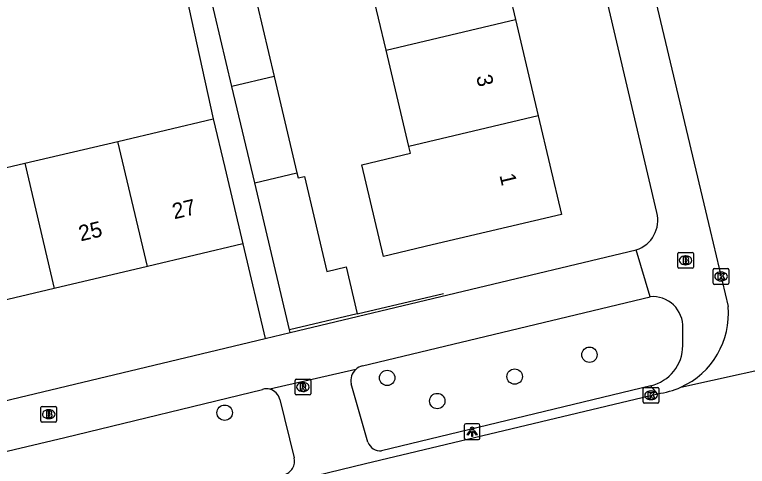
# Model space of a CAD drawing. Extents: x 162026 to 163499, y 387297 to 388169.
# Drawn here: x 163016.33 to 163062.96, y 387943.47 to 387972.21 of the extents above; entities that cross this region are included whole.
import ezdxf

# ---------------------------------------------------------------- set-up
doc = ezdxf.new("R2010")
doc.units = 0
for name, color, linetype in [('IMGEO_Boom', 7, 'Continuous'), ('IMGEO_Brandkraan', 7, 'Continuous'), ('IMGEO_Kolk', 7, 'Continuous'), ('IMGEO_Lichtpunt', 7, 'Continuous'), ('IMGEO_Muur', 7, 'Continuous'), ('IMGEO_Pand', 7, 'Continuous'), ('IMGEO_Pand_nummerreeks', 7, 'Continuous'), ('IMGEO_Rijbaan_lokaal_open', 7, 'Continuous'), ('IMGEO_Rioolput', 7, 'Continuous'), ('IMGEO_Voetpad_open', 7, 'Continuous')]:
    doc.layers.add(name, color=color, linetype=linetype)

msp = doc.modelspace()

# ---------------------------------------------------------------- linework, layer by layer
at = {"layer": 'IMGEO_Boom'}
for centre in [(163052.91, 387950.575), (163040.037, 387949.1), (163048.149, 387949.185), (163043.224, 387947.629), (163029.695, 387946.886)]:
    msp.add_circle(centre, 0.489, dxfattribs=at)
at = {"layer": 'IMGEO_Brandkraan'}
for p, q in [((163058.524, 387956.157), (163058.524, 387957.009)), ((163058.599, 387957.083), (163059.451, 387957.083)), ((163059.012, 387956.863), (163059.037, 387956.863)), ((163059.525, 387957.009), (163059.525, 387956.157)), ((163059.035, 387956.303), (163059.01, 387956.303)), ((163059.451, 387956.083), (163058.599, 387956.083)), ((163018, 387946.364), (163018, 387947.216)), ((163018.075, 387947.29), (163018.927, 387947.29)), ((163018.488, 387947.07), (163018.513, 387947.07)), ((163019.001, 387947.216), (163019.001, 387946.364)), ((163018.511, 387946.51), (163018.486, 387946.51)), ((163018.927, 387946.29), (163018.075, 387946.29))]:
    msp.add_line(p, q, dxfattribs=at)
for points in [[(163058.524, 387956.157), (163058.524, 387957.009)], [(163058.599, 387957.083), (163059.451, 387957.083)], [(163058.872, 387956.783), (163058.872, 387956.383), (163059.085, 387956.383)], [(163059.103, 387956.783), (163058.872, 387956.783)], [(163059.525, 387957.009), (163059.525, 387956.157)], [(163059.051, 387956.702), (163058.997, 387956.702), (163058.997, 387956.626)], [(163058.997, 387956.626), (163059.05, 387956.626)], [(163059.059, 387956.55), (163058.997, 387956.55), (163058.997, 387956.469)], [(163058.997, 387956.469), (163059.059, 387956.469)], [(163059.451, 387956.083), (163058.599, 387956.083)], [(163018, 387946.364), (163018, 387947.216)], [(163018.075, 387947.29), (163018.927, 387947.29)], [(163018.348, 387946.99), (163018.348, 387946.59), (163018.561, 387946.59)], [(163018.579, 387946.99), (163018.348, 387946.99)], [(163019.001, 387947.216), (163019.001, 387946.364)], [(163018.527, 387946.909), (163018.473, 387946.909), (163018.473, 387946.833)], [(163018.473, 387946.833), (163018.526, 387946.833)], [(163018.535, 387946.757), (163018.473, 387946.757), (163018.473, 387946.676)], [(163018.473, 387946.676), (163018.535, 387946.676)], [(163018.927, 387946.29), (163018.075, 387946.29)]]:
    msp.add_lwpolyline(points, dxfattribs=at)
for centre, radius, start, end in [((163058.601, 387957.007), 0.0765, 91.552, 178.448), ((163058.601, 387957.007), 0.0765, 91.552, 178.448), ((163059.107, 387956.638), 0.145, 59.4692, 91.5367), ((163059.132, 387956.685), 0.0922, 285.5137, 58.1501), ((163059.449, 387957.007), 0.0765, 1.552, 88.448), ((163059.449, 387957.007), 0.0765, 1.552, 88.448), ((163059.052, 387956.664), 0.0379, 267.8285, 90.9355), ((163059.06, 387956.509), 0.0404, 269.8759, 90.5077), ((163059.091, 387956.634), 0.251, 268.6676, 293.5347), ((163059.137, 387956.493), 0.105, 301.3115, 78.989), ((163058.601, 387956.159), 0.0765, 181.552, 268.448), ((163058.601, 387956.159), 0.0765, 181.552, 268.448), ((163059.449, 387956.159), 0.0765, 271.552, 358.448), ((163059.449, 387956.159), 0.0765, 271.552, 358.448), ((163018.077, 387947.214), 0.0765, 91.552, 178.448), ((163018.077, 387947.214), 0.0765, 91.552, 178.448), ((163018.583, 387946.845), 0.145, 59.4692, 91.5367), ((163018.608, 387946.892), 0.0922, 285.5137, 58.1501), ((163018.925, 387947.214), 0.0765, 1.552, 88.448), ((163018.925, 387947.214), 0.0765, 1.552, 88.448), ((163018.528, 387946.871), 0.0379, 267.8285, 90.9355), ((163018.536, 387946.716), 0.0404, 269.8759, 90.5077), ((163018.567, 387946.841), 0.251, 268.6676, 293.5347), ((163018.613, 387946.7), 0.105, 301.3115, 78.989), ((163018.077, 387946.366), 0.0765, 181.552, 268.448), ((163018.077, 387946.366), 0.0765, 181.552, 268.448), ((163018.925, 387946.366), 0.0765, 271.552, 358.448), ((163018.925, 387946.366), 0.0765, 271.552, 358.448)]:
    msp.add_arc(centre, radius, start, end, dxfattribs=at)
for centre, major_axis, ratio, start_param, end_param in [((163059.011, 387956.583), (-0.387, 0.002), 0.722429, 4.712389, 7.853982), ((163059.036, 387956.583), (-0.39, 0.002), 0.717154, 1.570796, 4.712389), ((163018.487, 387946.79), (-0.387, 0.002), 0.722429, 4.712389, 7.853982), ((163018.512, 387946.79), (-0.39, 0.002), 0.717154, 1.570796, 4.712389)]:
    msp.add_ellipse(centre, major_axis=major_axis, ratio=ratio, start_param=start_param, end_param=end_param, dxfattribs=at)
at = {"layer": 'IMGEO_Kolk'}
for p, q in [((163060.782, 387955.128), (163060.782, 387955.98)), ((163060.857, 387956.054), (163061.709, 387956.054)), ((163061.27, 387955.834), (163061.295, 387955.834)), ((163061.783, 387955.98), (163061.783, 387955.128)), ((163061.709, 387955.054), (163060.857, 387955.054)), ((163061.293, 387955.274), (163061.268, 387955.274)), ((163056.329, 387947.57), (163056.329, 387948.422)), ((163056.404, 387948.496), (163057.256, 387948.496)), ((163057.33, 387948.422), (163057.33, 387947.57)), ((163056.817, 387948.276), (163056.842, 387948.276)), ((163057.256, 387947.496), (163056.404, 387947.496)), ((163056.84, 387947.716), (163056.815, 387947.716))]:
    msp.add_line(p, q, dxfattribs=at)
for points in [[(163060.782, 387955.128), (163060.782, 387955.98)], [(163060.857, 387956.054), (163061.709, 387956.054)], [(163061.783, 387955.98), (163061.783, 387955.128)], [(163061.103, 387955.754), (163061.226, 387955.754), (163061.226, 387955.603), (163061.356, 387955.754), (163061.52, 387955.754), (163061.374, 387955.603), (163061.527, 387955.354), (163061.375, 387955.354), (163061.29, 387955.518), (163061.226, 387955.451), (163061.226, 387955.354), (163061.103, 387955.354), (163061.103, 387955.754)], [(163061.709, 387955.054), (163060.857, 387955.054)], [(163056.329, 387947.57), (163056.329, 387948.422)], [(163056.404, 387948.496), (163057.256, 387948.496)], [(163057.33, 387948.422), (163057.33, 387947.57)], [(163056.65, 387948.196), (163056.773, 387948.196), (163056.773, 387948.045), (163056.903, 387948.196), (163057.067, 387948.196), (163056.921, 387948.045), (163057.074, 387947.796), (163056.922, 387947.796), (163056.837, 387947.96), (163056.773, 387947.893), (163056.773, 387947.796), (163056.65, 387947.796), (163056.65, 387948.196)], [(163057.256, 387947.496), (163056.404, 387947.496)]]:
    msp.add_lwpolyline(points, dxfattribs=at)
for centre, start, end in [((163060.859, 387955.978), 91.552, 178.448), ((163060.859, 387955.978), 91.552, 178.448), ((163061.707, 387955.978), 1.552, 88.448), ((163061.707, 387955.978), 1.552, 88.448), ((163060.859, 387955.13), 181.552, 268.448), ((163060.859, 387955.13), 181.552, 268.448), ((163061.707, 387955.13), 271.552, 358.448), ((163061.707, 387955.13), 271.552, 358.448), ((163056.406, 387948.42), 91.552, 178.448), ((163056.406, 387948.42), 91.552, 178.448), ((163057.254, 387948.42), 1.552, 88.448), ((163057.254, 387948.42), 1.552, 88.448), ((163056.406, 387947.572), 181.552, 268.448), ((163056.406, 387947.572), 181.552, 268.448), ((163057.254, 387947.572), 271.552, 358.448), ((163057.254, 387947.572), 271.552, 358.448)]:
    msp.add_arc(centre, 0.0765, start, end, dxfattribs=at)
for centre, major_axis, ratio, start_param, end_param in [((163061.269, 387955.554), (-0.387, 0.002), 0.722429, 4.712389, 7.853982), ((163061.294, 387955.554), (-0.39, 0.002), 0.717154, 1.570796, 4.712389), ((163056.816, 387947.996), (-0.387, 0.002), 0.722429, 4.712389, 7.853982), ((163056.841, 387947.996), (-0.39, 0.002), 0.717154, 1.570796, 4.712389)]:
    msp.add_ellipse(centre, major_axis=major_axis, ratio=ratio, start_param=start_param, end_param=end_param, dxfattribs=at)
at = {"layer": 'IMGEO_Lichtpunt'}
for p, q in [((163044.946, 387946.082), (163044.946, 387945.275)), ((163044.946, 387946.082), (163044.946, 387945.275)), ((163045.848, 387946.177), (163045.04, 387946.177)), ((163045.848, 387946.177), (163045.04, 387946.177)), ((163045.942, 387945.275), (163045.942, 387946.082)), ((163045.942, 387945.275), (163045.942, 387946.082)), ((163045.04, 387945.181), (163045.848, 387945.181)), ((163045.04, 387945.181), (163045.848, 387945.181))]:
    msp.add_line(p, q, dxfattribs=at)
for points in [[(163045.32, 387945.746), (163045.359, 387945.718), (163045.171, 387945.456), (163045.133, 387945.483), (163045.32, 387945.746)], [(163045.422, 387945.698), (163045.469, 387945.698), (163045.469, 387945.376), (163045.422, 387945.376), (163045.422, 387945.698)], [(163045.532, 387945.718), (163045.57, 387945.745), (163045.757, 387945.483), (163045.718, 387945.455), (163045.532, 387945.718)]]:
    msp.add_lwpolyline(points, dxfattribs=at)
msp.add_circle((163045.445, 387945.88), 0.0994, dxfattribs=at)
for centre, start, end in [((163045.04, 387946.082), 90, 180), ((163045.04, 387946.082), 90, 180), ((163045.848, 387946.082), 0, 90), ((163045.848, 387946.082), 0, 90), ((163045.04, 387945.275), 180, 270), ((163045.04, 387945.275), 180, 270), ((163045.848, 387945.275), 270, 0), ((163045.848, 387945.275), 270, 360)]:
    msp.add_arc(centre, 0.0946, start, end, dxfattribs=at)
at = {"layer": 'IMGEO_Muur'}
msp.add_lwpolyline([(163038.121, 387953.175), (163043.623, 387954.465)], dxfattribs=at)
at = {"layer": 'IMGEO_Pand'}
for points in [[(163046.756, 387978.04), (163048.204, 387971.912)], [(163039.966, 387969.962), (163038.518, 387976.09)], [(163031.396, 387974.404), (163032.844, 387968.276)], [(163030.16, 387967.641), (163028.712, 387973.769)], [(163039.966, 387969.962), (163048.204, 387971.912)], [(163048.204, 387971.912), (163049.652, 387965.784)], [(163041.414, 387963.835), (163039.966, 387969.962)], [(163032.844, 387968.276), (163030.16, 387967.641)], [(163032.844, 387968.276), (163034.292, 387962.15)], [(163031.608, 387961.515), (163030.16, 387967.641)], [(163022.895, 387964.152), (163028.972, 387965.586)], [(163028.972, 387965.586), (163029.701, 387962.496), (163030.849, 387957.629)], [(163049.652, 387965.784), (163051.135, 387959.508), (163042.897, 387957.561), (163039.804, 387956.83), (163038.426, 387962.666), (163041.518, 387963.396), (163041.414, 387963.835)], [(163049.652, 387965.784), (163041.414, 387963.835)], [(163016.97, 387962.754), (163022.895, 387964.152)], [(163024.775, 387956.196), (163022.895, 387964.152)], [(163011.042, 387961.355), (163016.97, 387962.754)], [(163016.97, 387962.754), (163018.849, 387954.798)], [(163031.608, 387961.515), (163034.292, 387962.15)], [(163034.292, 387962.15), (163034.369, 387961.824), (163034.775, 387961.92), (163036.203, 387955.877), (163037.421, 387956.165), (163038.121, 387953.175), (163033.817, 387952.166)], [(163033.817, 387952.166), (163031.608, 387961.515)], [(163030.849, 387957.629), (163024.775, 387956.196)], [(163024.775, 387956.196), (163018.849, 387954.798)], [(163018.849, 387954.798), (163012.922, 387953.399)]]:
    msp.add_lwpolyline(points, dxfattribs=at)
at = {"layer": 'IMGEO_Rijbaan_lokaal_open'}
for points in [[(163049.244, 388006.27), (163050.732, 388000), (163060.59, 387958.477), (163061.735, 387953.652)], [(163058.727, 387948.51), (163074.467, 387951.993)], [(162974.386, 387928.397), (163000, 387934.423), (163035.524, 387942.894), (163038.667, 387943.643), (163057.25, 387948.095)]]:
    msp.add_lwpolyline(points, dxfattribs=at)
for centre, radius, start, end in [((163056.615, 387953.196), 5.14, 294.2601, 5.0858), ((163056.615, 387953.19), 5.135, 277.1021, 294.2859)]:
    msp.add_arc(centre, radius, start, end, dxfattribs=at)
at = {"layer": 'IMGEO_Rioolput'}
for p, q in [((163034.172, 387948.09), (163034.172, 387948.942)), ((163034.247, 387949.016), (163035.099, 387949.016)), ((163035.173, 387948.942), (163035.173, 387948.09)), ((163034.66, 387948.796), (163034.685, 387948.796)), ((163035.099, 387948.016), (163034.247, 387948.016)), ((163034.683, 387948.236), (163034.658, 387948.236))]:
    msp.add_line(p, q, dxfattribs=at)
for points in [[(163034.172, 387948.09), (163034.172, 387948.942)], [(163034.247, 387949.016), (163035.099, 387949.016)], [(163035.173, 387948.942), (163035.173, 387948.09)], [(163034.761, 387948.714), (163034.509, 387948.716), (163034.509, 387948.316)], [(163034.509, 387948.316), (163034.633, 387948.316), (163034.633, 387948.478), (163034.644, 387948.478)], [(163034.687, 387948.635), (163034.633, 387948.635), (163034.633, 387948.554)], [(163034.633, 387948.554), (163034.685, 387948.554)], [(163034.691, 387948.449), (163034.762, 387948.316), (163034.902, 387948.316), (163034.837, 387948.442)], [(163035.099, 387948.016), (163034.247, 387948.016)]]:
    msp.add_lwpolyline(points, dxfattribs=at)
for centre, radius, start, end in [((163034.249, 387948.94), 0.0765, 91.552, 178.448), ((163034.249, 387948.94), 0.0765, 91.552, 178.448), ((163035.097, 387948.94), 0.0765, 1.552, 88.448), ((163035.097, 387948.94), 0.0765, 1.552, 88.448), ((163034.643, 387948.425), 0.0533, 26.0293, 88.6989), ((163034.669, 387948.743), 0.19, 274.7715, 282.9687), ((163034.693, 387948.539), 0.0964, 77.0061, 93.1865), ((163034.707, 387948.596), 0.0378, 276.6634, 79.6772), ((163034.76, 387948.604), 0.109, 350.3612, 89.416), ((163034.758, 387948.604), 0.112, 277.5842, 350.9817), ((163034.742, 387948.389), 0.108, 29.5134, 73.7905), ((163034.249, 387948.092), 0.0765, 181.552, 268.448), ((163034.249, 387948.092), 0.0765, 181.552, 268.448), ((163035.097, 387948.092), 0.0765, 271.552, 358.448), ((163035.097, 387948.092), 0.0765, 271.552, 358.448)]:
    msp.add_arc(centre, radius, start, end, dxfattribs=at)
for centre, major_axis, ratio, start_param, end_param in [((163034.659, 387948.516), (-0.387, 0.002), 0.722429, 4.712389, 7.853982), ((163034.684, 387948.516), (-0.39, 0.002), 0.717154, 1.570796, 4.712389)]:
    msp.add_ellipse(centre, major_axis=major_axis, ratio=ratio, start_param=start_param, end_param=end_param, dxfattribs=at)
at = {"layer": 'IMGEO_Voetpad_open'}
for points in [[(163057.196, 387959.635), (163046.444, 388005.444)], [(162978.889, 387966.222), (163026.211, 387977.931), (163026.894, 387975.088), (163028.972, 387965.586)], [(163030.849, 387957.629), (163032.263, 387951.6)], [(163033.86, 387951.982), (163055.884, 387957.243)], [(163056.765, 387954.262), (163055.884, 387957.243)], [(163038.462, 387949.863), (163056.765, 387954.262)], [(163033.86, 387951.982), (163033.817, 387952.166)], [(163058.848, 387951.156), (163058.852, 387952.282)], [(162980.341, 387939.294), (162986.807, 387940.736), (163032.263, 387951.6)], [(163032.263, 387951.6), (163033.86, 387951.982)], [(163038.037, 387949.643), (163032.579, 387948.376)], [(163015.489, 387944.351), (163019.523, 387945.314), (163032.11, 387948.371)], [(163038.806, 387945.016), (163037.754, 387948.722)], [(163056.807, 387948.606), (163039.686, 387944.469)], [(163057.25, 387948.095), (163056.807, 387948.606)], [(163033.21, 387947.734), (163034.121, 387944.018)]]:
    msp.add_lwpolyline(points, dxfattribs=at)
for centre, radius, start, end in [((163055.278, 387959.131), 1.983, 287.8033, 14.7076), ((163056.939, 387952.355), 1.915, 357.8093, 95.2048), ((163056.224, 387951.164), 2.624, 282.8289, 359.8241), ((163038.672, 387948.937), 0.95, 102.7725, 131.9639), ((163038.668, 387948.945), 0.941, 132.1354, 193.7028), ((163032.354, 387947.516), 0.889, 75.3087, 105.913), ((163032.346, 387947.516), 0.891, 14.1672, 74.8427), ((163039.59, 387945.296), 0.833, 199.6523, 276.6183), ((163033.26, 387943.803), 0.887, 283.1492, 14.0218)]:
    msp.add_arc(centre, radius, start, end, dxfattribs=at)

# ---------------------------------------------------------------- texts
at = {"layer": 'IMGEO_Pand_nummerreeks'}
for s, rotation, p in [('3', 283.2942, (163045.693, 387968.278)), ('1', 283.2924, (163047.177, 387961.996)), ('27', 13.2764, (163026.488, 387959.19)), ('25', 13.2764, (163020.532, 387957.784))]:
    msp.add_text(s, height=1, rotation=rotation, dxfattribs=at).set_placement(p)

doc.saveas('drawing.dxf')
